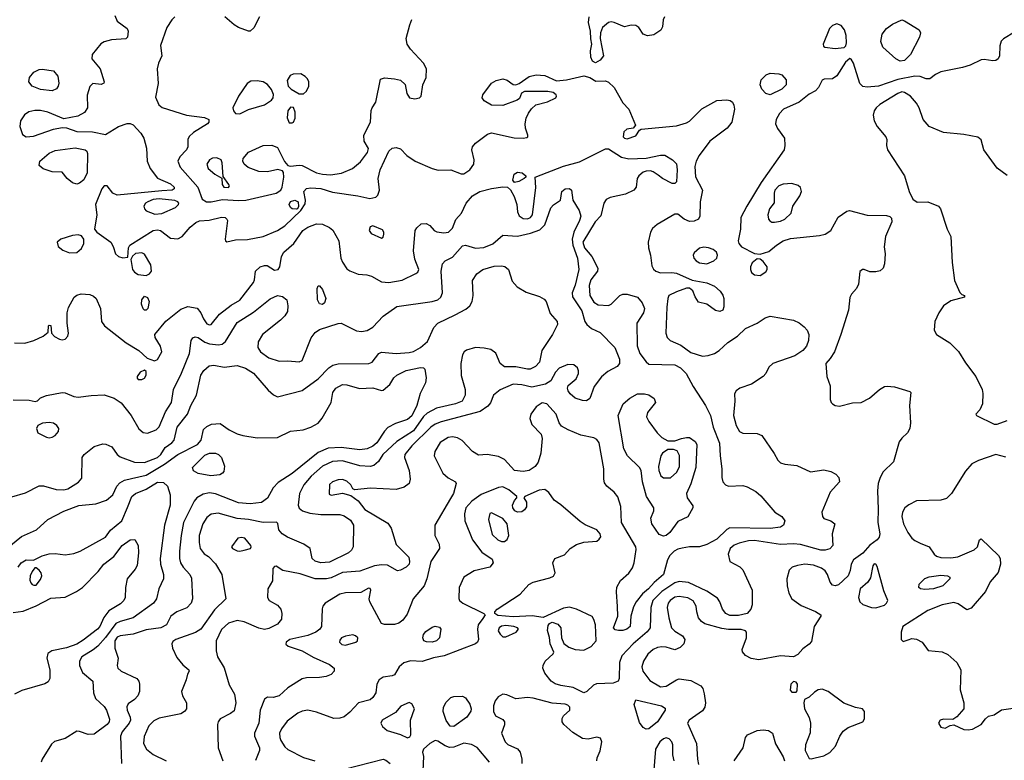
# Model space of a CAD drawing. Extents: x 1173029 to 1307123, y 522559 to 678521.
# Tile 298 of 623: x 1276490 to 1283305, y 537148 to 542275. Entities that reach past the tile are written whole.
import ezdxf

# ---------------------------------------------------------------- set-up
doc = ezdxf.new("R2010")
doc.units = 0

msp = doc.modelspace()

# ---------------------------------------------------------------- linework, layer by layer
at = {"layer": '0CON10XD'}
for points in [[(1277148.6, 542305), (1277164.5, 542264.5), (1277233.6, 542213.6), (1277240, 542195), (1277237.5, 542155), (1277225, 542142.5), (1277125, 542135.8), (1277075, 542122.5), (1277052.4, 542107.6), (1276992, 542035), (1276988.8, 542005), (1277046.7, 541935), (1277076.1, 541843.9), (1277072.5, 541835), (1277055, 541826.7), (1276997.7, 541832.3), (1276976.8, 541813.2), (1276958.3, 541751.7), (1276960, 541665), (1276937.8, 541632.2), (1276892.6, 541607.4), (1276795, 541587.8), (1276684, 541634), (1276635, 541647.3), (1276595, 541647.3), (1276553.1, 541636.9), (1276522.9, 541617.1), (1276497.1, 541575), (1276491.2, 541535), (1276510.6, 541480.6), (1276535, 541464.4), (1276585, 541467.8), (1276725, 541517.1), (1276785, 541529.4), (1276815, 541525.6), (1276885, 541501.3), (1276995, 541499.6), (1277085, 541480.6), (1277175, 541535.6), (1277235, 541556), (1277255, 541556.2), (1277275, 541546.2), (1277329.7, 541489.7), (1277350.5, 541455), (1277368.7, 541385), (1277372.7, 541295), (1277394.1, 541244.1), (1277445, 541178.6), (1277535, 541138.5), (1277558.5, 541115), (1277558.9, 541105), (1277545, 541094.3), (1277475, 541091.2), (1277165, 541060.6), (1277134.3, 541074.3), (1277095, 541125.8), (1277075, 541124.3), (1277057.8, 541105), (1277014, 540995), (1277024.4, 540925), (1277009.2, 540825), (1277024, 540805), (1277120.8, 540735), (1277138, 540705), (1277154.3, 540654.3), (1277175, 540636.7), (1277205, 540627.5), (1277238.3, 540631.7), (1277242.5, 540695), (1277253.3, 540715), (1277414.3, 540815.7), (1277445, 540820.7), (1277465, 540816.1), (1277535, 540762.9), (1277585, 540757.5), (1277615, 540773.8), (1277670.2, 540839.8), (1277708.3, 540871.7), (1277735, 540881.8), (1277802.8, 540887.2), (1277886.9, 540906.9), (1277912.5, 540905), (1277923.8, 540895), (1277927.5, 540885), (1277912.5, 540755), (1277914.4, 540744.4), (1277925, 540736.7), (1277985, 540752), (1278066.8, 540753.2), (1278175, 540774.4), (1278273.5, 540816.5), (1278325, 540848.8), (1278436.7, 540955), (1278465, 541000), (1278468.8, 541025), (1278455.8, 541085), (1278475, 541106.5), (1278505, 541110.4), (1278575.3, 541105.3), (1278655, 541080), (1278830, 541055), (1278913.8, 541036.2), (1278954.7, 541045.3), (1278969.5, 541060.5), (1278980.7, 541095), (1278970.8, 541175), (1278985.4, 541235), (1279045.6, 541365), (1279068, 541385), (1279095, 541389.6), (1279125, 541380.6), (1279169.2, 541335), (1279227.1, 541295), (1279345, 541244.1), (1279386.6, 541233.4), (1279475, 541234.6), (1279545, 541208.2), (1279565, 541207.5), (1279604.7, 541235.3), (1279633.5, 541275), (1279636.7, 541305), (1279619.1, 541375), (1279624.7, 541395.3), (1279645, 541420.6), (1279727.9, 541482.1), (1279755, 541492.5), (1279913.6, 541456.4), (1279975, 541454.4), (1279999.7, 541460.3), (1280006.2, 541465), (1280006, 541475), (1279990, 541525), (1279989.3, 541555), (1279996.6, 541593.4), (1280011.7, 541628.3), (1280032.1, 541657.9), (1280062, 541685), (1280142.6, 541707.4), (1280200, 541735), (1280206, 541745), (1280203.8, 541755), (1280181.7, 541771.7), (1280145, 541778.5), (1279985, 541778.8), (1279963.8, 541766.2), (1279950.5, 541729.5), (1279933, 541717), (1279835, 541680.8), (1279755, 541684), (1279705, 541714), (1279692, 541735), (1279696, 541755), (1279755, 541836.2), (1279787, 541853), (1279835, 541865.6), (1279865, 541855.8), (1279905, 541826.2), (1279925, 541823.3), (1279947.3, 541832.7), (1280017.4, 541882.6), (1280065, 541892.7), (1280125, 541889.6), (1280205, 541852.7), (1280275, 541859.1), (1280395.6, 541885.6), (1280435.5, 541875.5), (1280478.8, 541848.8), (1280545, 541851.2), (1280565, 541843.1), (1280605.1, 541805.1), (1280665, 541700.6), (1280705.7, 541655), (1280753.3, 541545), (1280736, 541524), (1280692.7, 541517.3), (1280671.3, 541498.7), (1280667.5, 541465), (1280676.2, 541455), (1280695, 541450.6), (1280755, 541472), (1280780, 541510), (1280792, 541518), (1281035, 541541.2), (1281105, 541560), (1281125, 541572.1), (1281211.3, 541658.7), (1281315, 541716.1), (1281385, 541720.5), (1281406.4, 541716.4), (1281422.5, 541705), (1281433.9, 541683.9), (1281437.9, 541655), (1281418.7, 541565), (1281386.9, 541523.1), (1281266.7, 541433.3), (1281192.7, 541335), (1281171.2, 541295), (1281162.2, 541257.8), (1281167.2, 541187.2), (1281215.5, 541095), (1281200.5, 541015), (1281196.9, 540915), (1281187.5, 540895), (1281159.4, 540880.6), (1281125, 540878.2), (1281090, 540895), (1281045, 540929.4), (1281025, 540928.6), (1280903, 540857), (1280870.3, 540829.7), (1280856.5, 540805), (1280840.5, 540735), (1280842.2, 540695), (1280855.9, 540644.1), (1280865, 540570), (1280877.7, 540547.7), (1280893.3, 540535), (1280925, 540522), (1281004.3, 540525.7), (1281035, 540520), (1281145, 540470.6), (1281245, 540454.4), (1281299.7, 540429.7), (1281338.8, 540395), (1281357.7, 540367.7), (1281363.8, 540345), (1281363.6, 540286.4), (1281356.7, 540265), (1281335.6, 540254.4), (1281305, 540260.8), (1281246.7, 540305), (1281188.6, 540318.6), (1281165.5, 540355.5), (1281148.7, 540398.7), (1281125, 540416), (1281105, 540415.8), (1281035, 540391.4), (1280984, 540365), (1280975.6, 540344.4), (1280969.6, 540285), (1280961.5, 540105), (1280970.6, 540075), (1280992, 540055), (1281065, 540020.9), (1281135, 539970), (1281215, 539945.9), (1281255, 539950.3), (1281300, 539965), (1281331.8, 539985), (1281390.7, 540039.3), (1281458.6, 540085), (1281513.9, 540136.1), (1281595, 540173.8), (1281648.9, 540211.1), (1281685, 540222.4), (1281845, 540194.6), (1281885, 540176.5), (1281919.7, 540149.7), (1281940, 540125), (1281951.2, 540095), (1281950.4, 540055), (1281936.5, 540015), (1281910.6, 539985), (1281855, 539948.8), (1281703.8, 539895), (1281675, 539868.8), (1281654.2, 539825), (1281636, 539805), (1281555, 539750.6), (1281475, 539722.9), (1281448.8, 539705), (1281438, 539685), (1281440, 539635), (1281431.5, 539535), (1281449.5, 539465), (1281471.4, 539425), (1281495, 539412.2), (1281595, 539410), (1281626.2, 539396.2), (1281712, 539272), (1281736.4, 539226.4), (1281755, 539207.5), (1281785, 539197.3), (1281869.2, 539189.2), (1281964.5, 539144.5), (1282055, 539157.8), (1282105, 539147.5), (1282139.1, 539129.1), (1282158.8, 539105), (1282163.3, 539075), (1282100.5, 539005), (1282041.2, 538865), (1282046.1, 538836.1), (1282055, 538822.5), (1282105, 538806), (1282131.2, 538785), (1282114.3, 538715), (1282117.1, 538635), (1282097.6, 538612.4), (1282065, 538602.9), (1282035, 538602.5), (1281895, 538640.9), (1281845, 538645.3), (1281755, 538640.8), (1281575, 538669), (1281533.5, 538666.5), (1281469.4, 538650.6), (1281435, 538636.8), (1281406.9, 538615), (1281394.5, 538574.5), (1281404.4, 538525), (1281475, 538486.9), (1281495, 538465.7), (1281559.5, 538325), (1281558.9, 538225), (1281551.4, 538195), (1281525, 538164.5), (1281465, 538149.1), (1281405, 538150), (1281376.4, 538165), (1281353.4, 538193.4), (1281335.3, 538245), (1281319.9, 538269.9), (1281245, 538319.7), (1281118.5, 538378.5), (1281055, 538384.7), (1281025, 538377.4), (1280935, 538317.1), (1280871.7, 538255), (1280859.2, 538205), (1280854.1, 538065), (1280833.5, 538036.5), (1280735.4, 537955), (1280658.1, 537871.9), (1280641.5, 537825), (1280638.8, 537715), (1280632.5, 537695), (1280597.7, 537682.3), (1280482.8, 537677.2), (1280461.9, 537668.1), (1280415, 537624.3), (1280395, 537615.7), (1280321.6, 537651.6), (1280235, 537666.5), (1280196.7, 537676.7), (1280168.9, 537695), (1280125, 537752), (1280110, 537785), (1280112.5, 537805), (1280128, 537835), (1280182.5, 537885), (1280187, 537897), (1280161.2, 537955), (1280157.7, 537997.7), (1280143.9, 538046.1), (1280148.3, 538081.7), (1280157.5, 538095), (1280175, 538103.3), (1280215, 538091.2), (1280236, 538065), (1280240, 537995), (1280255.8, 537955.8), (1280291.5, 537931.5), (1280335, 537915.6), (1280395, 537911.1), (1280445, 537935.6), (1280480, 537975), (1280476.2, 538085), (1280465, 538123.3), (1280452.1, 538142.1), (1280345, 538194.4), (1280295, 538207.8), (1280255, 538200.6), (1280113.6, 538136.4), (1280037.5, 538147.5), (1279905, 538141.3), (1279799.6, 538149.6), (1279778, 538165), (1279779.2, 538175), (1279795.6, 538195), (1279955, 538297.3), (1280015, 538365.6), (1280045, 538380.5), (1280160, 538410), (1280185, 538423.3), (1280196.2, 538445), (1280180, 538515), (1280195, 538543.8), (1280260.5, 538569.5), (1280300, 538615), (1280345, 538642.5), (1280395, 538658.5), (1280484.5, 538665.5), (1280501.7, 538678.3), (1280511.4, 538695), (1280508.6, 538715), (1280485, 538744.3), (1280405, 538778.6), (1280370.2, 538800.2), (1280236, 538916), (1280189.2, 538949.2), (1280152.4, 539002.4), (1280125, 539022.1), (1280085, 539018.5), (1279986.7, 538975), (1279980, 538965), (1279998, 538935), (1279997.8, 538902.2), (1279985, 538880.8), (1279965, 538866.9), (1279935, 538864.5), (1279917.1, 538875), (1279903.8, 538895), (1279901.8, 538915), (1279915, 538946.2), (1279931.2, 538965), (1279931.2, 538975), (1279875, 539021.2), (1279835, 539040.4), (1279804.1, 539035.9), (1279685, 538988.7), (1279618.5, 538941.5), (1279577.7, 538895), (1279569.2, 538855), (1279571.5, 538805), (1279623.6, 538673.6), (1279689.1, 538589.1), (1279759.4, 538539.4), (1279766.9, 538515), (1279744.5, 538485.5), (1279635, 538459.2), (1279565, 538416), (1279532.1, 538345), (1279528.6, 538268.6), (1279535, 538254), (1279558, 538235), (1279703.3, 538165), (1279711.2, 538155), (1279695, 538129.2)], [(1277563.1, 542295), (1277543.1, 542275), (1277509.3, 542220.7), (1277464.2, 542095.8), (1277474.2, 542025), (1277451.9, 541975), (1277441.8, 541935), (1277447.6, 541832.4), (1277431.4, 541738.6), (1277453.5, 541685), (1277476.3, 541666.3), (1277645, 541613.2), (1277768.3, 541598.3), (1277798.8, 541585), (1277800, 541565), (1277791.2, 541555), (1277694.2, 541495), (1277663.1, 541466.9), (1277654.3, 541445), (1277652.9, 541395), (1277645.6, 541375), (1277598.9, 541325), (1277585.5, 541295), (1277600.9, 541255), (1277722.3, 541115), (1277753, 541033), (1277783.5, 541013.5), (1277815, 541013.4)], [(1278150, 542295), (1278110.5, 542219.5), (1278085, 542196.7), (1278073.6, 542196.4), (1278005, 542220.5), (1277975, 542238.5), (1277910, 542295)], [(1280952.9, 542295), (1280944.2, 542275), (1280938, 542225), (1280926.7, 542203.3), (1280878.6, 542171.4), (1280835, 542163.1), (1280805.6, 542175.6), (1280775, 542221.2), (1280755, 542236), (1280722.3, 542237.7), (1280675, 542226.7), (1280605, 542256), (1280585, 542260), (1280564.3, 542255.7), (1280525, 542221.2), (1280510, 542185), (1280507.5, 542145), (1280530.8, 542025), (1280507.5, 541995), (1280475, 541975.8), (1280455, 541988.8), (1280442.9, 542015), (1280440.9, 542059.1), (1280449.2, 542105), (1280442.9, 542142.9), (1280440, 542195), (1280427.1, 542255), (1280432.2, 542295)], [(1277815, 541013.4), (1277895, 541031), (1278005, 541022.8), (1278055, 541025.9), (1278265, 541074.2), (1278296.8, 541095), (1278307.5, 541115), (1278317.5, 541185), (1278317.1, 541217.1), (1278309.4, 541229.4), (1278277, 541237), (1278205, 541221.5), (1278145, 541223.5), (1278071.3, 541251.3), (1278044.4, 541275), (1278034.3, 541295), (1278036, 541315), (1278073.2, 541356.8), (1278175, 541404.2), (1278235, 541405.7), (1278275, 541390.8), (1278322.5, 541292.5), (1278345.7, 541265.7), (1278365, 541260), (1278425, 541267.5), (1278445, 541264.5), (1278545, 541214.7), (1278585, 541205.3), (1278641.9, 541201.9), (1278717.6, 541212.4), (1278794.4, 541245), (1278849.9, 541290.1), (1278898.5, 541355), (1278905, 541382.5), (1278874.7, 541434.7), (1278872.8, 541475), (1278918.9, 541565), (1278923.1, 541646.9), (1278928.8, 541665), (1278955.8, 541704.2), (1278987.3, 541862.7), (1279015, 541871.4), (1279085, 541866.2), (1279125, 541855.5), (1279157.4, 541827.4), (1279168.6, 541765), (1279188, 541735), (1279225, 541727.1), (1279257.5, 541735), (1279268.8, 541745), (1279281.2, 541825), (1279302.5, 541875), (1279305.7, 541935), (1279284.5, 541974.5), (1279195, 542070), (1279172.9, 542105), (1279166, 542145), (1279190.8, 542239.2), (1279203.9, 542276.1)], [(1282135, 542074.6), (1282197, 542083), (1282208, 542095), (1282212.9, 542115), (1282210.6, 542165), (1282197.8, 542205), (1282175, 542235.6), (1282146.3, 542246.3), (1282115, 542235.5), (1282095.5, 542215), (1282052, 542105), (1282052.9, 542092.9), (1282062.5, 542085), (1282135, 542074.6)], [(1282585, 541987.1), (1282555, 542004.5), (1282464.1, 542084.1), (1282449.5, 542125), (1282460.5, 542175), (1282488.5, 542215), (1282530.6, 542245), (1282595, 542274), (1282615, 542267.3), (1282715.3, 542205.3), (1282725.7, 542185), (1282717.8, 542155), (1282654.4, 542035), (1282615, 541993.1), (1282585, 541987.1)], [(1283375, 542188.9), (1283298.5, 542141.5), (1283284, 542126), (1283273.8, 542095), (1283271.8, 542025), (1283262.3, 542005), (1283245, 541992.2), (1283225, 541989.1), (1283165, 542000), (1283145, 541997.7), (1283068.8, 541961.2), (1283015, 541943.3), (1282865, 541913.3), (1282828.8, 541895), (1282790, 541865), (1282765, 541865.8), (1282722.4, 541882.4), (1282684.6, 541884.6), (1282568.9, 541861.1), (1282435, 541815.4), (1282355, 541807.9), (1282325, 541813.3), (1282305, 541834.3), (1282261.1, 541975), (1282245, 542001.2), (1282235, 542006.2), (1282205, 541980), (1282145, 541885.8), (1282115, 541865.8), (1282057, 541863), (1282045, 541857.5), (1282019.2, 541805), (1281998.2, 541781.8), (1281955, 541760), (1281886.1, 541703.9), (1281777.5, 541655), (1281748.5, 541625), (1281726.5, 541585), (1281721.8, 541555), (1281735, 541520.8), (1281784.4, 541455), (1281786.9, 541405), (1281781.4, 541375), (1281622.1, 541147.9), (1281522.5, 540985), (1281481.2, 540905), (1281479.2, 540825), (1281463.3, 540745), (1281468.1, 540725), (1281485, 540702.9), (1281575, 540656.7), (1281615, 540652.5), (1281675, 540670.6), (1281728.5, 540715), (1281775.2, 540744.8), (1281825, 540759.7), (1282025, 540780), (1282065, 540789.6), (1282104, 540816), (1282155, 540907.5), (1282215, 540949.4), (1282232.5, 540955), (1282355, 540921.5), (1282488.3, 540918.3), (1282511.7, 540911.7), (1282525, 540900), (1282526, 540875), (1282482.9, 540775), (1282473.2, 540703.2), (1282480, 540655), (1282476.2, 540585), (1282466.2, 540555), (1282445, 540536), (1282415, 540528.6), (1282375, 540530), (1282335, 540546), (1282322.5, 540545), (1282305, 540532.5), (1282296.2, 540445), (1282281.2, 540415), (1282246.7, 540375), (1282235, 540352.5), (1282226, 540265), (1282173.1, 540095), (1282129.4, 539975), (1282100.5, 539929.5), (1282068.8, 539895), (1282076.7, 539805), (1282099.5, 539739.5), (1282100, 539645), (1282106.2, 539625), (1282116.2, 539615), (1282135, 539602.9), (1282165, 539598.6), (1282255, 539622), (1282315, 539624.3), (1282371.2, 539655), (1282442, 539715), (1282475, 539734.4), (1282495, 539738.9), (1282543.7, 539733.7), (1282651.7, 539701.7), (1282657.5, 539695), (1282647.9, 539605), (1282654.6, 539485), (1282650, 539445), (1282634.6, 539415), (1282595, 539378.8), (1282576.8, 539353.2), (1282536.9, 539213.1), (1282466, 539145), (1282444.5, 539105.5), (1282432.2, 539065), (1282427, 539013), (1282432.7, 538887.3), (1282430, 538795), (1282442.4, 538715), (1282438.5, 538691.5), (1282425.5, 538675), (1282375, 538638), (1282325, 538581.8), (1282261.1, 538535), (1282244.5, 538505), (1282238.3, 538461.7), (1282223.6, 538425), (1282156.9, 538363.1), (1282135, 538354.4), (1282115, 538361.1), (1282100.4, 538380.4), (1282081.4, 538435), (1282065, 538460), (1282038.8, 538478.8), (1281985, 538498.6), (1281925, 538505.3), (1281873.1, 538496.9), (1281835.5, 538484.5), (1281815.8, 538465), (1281800, 538405), (1281801.1, 538355), (1281812.9, 538305), (1281835, 538266.2), (1281899.8, 538219.8), (1281998.8, 538178.8), (1282034, 538155), (1282034, 538145), (1281988.7, 538075), (1281970.5, 537970.5), (1281955, 537950.8), (1281910.4, 537919.6), (1281875, 537880), (1281845.7, 537864.3), (1281755, 537871.4), (1281605, 537842.5), (1281552.7, 537852.7), (1281512.7, 537872.7), (1281492.3, 537897.7), (1281490.8, 537915), (1281520, 537995), (1281520, 538035), (1281512.5, 538045), (1281484.3, 538054.3), (1281395, 538052.8), (1281349.5, 538059.5), (1281232.6, 538092.6), (1281208.8, 538108.8), (1281189.4, 538135), (1281175.6, 538175), (1281171.1, 538215), (1281151.3, 538251.3), (1281115, 538273.4), (1281055, 538282.6), (1281025, 538276.3), (1280992.9, 538255), (1280977.9, 538235), (1280972.5, 538205), (1280982, 538135), (1281002.2, 538065), (1281025, 538040.6), (1281078.2, 538008.2), (1281093.3, 537985), (1281086.7, 537955), (1281062.2, 537927.8), (1281025, 537912.5), (1280965, 537930.8), (1280935, 537933.2), (1280905, 537929.2), (1280874.2, 537915), (1280838.5, 537881.5), (1280808.7, 537835), (1280796, 537795), (1280802.8, 537765), (1280850.7, 537700.7), (1280925, 537656.6), (1280965, 537659.7), (1281035, 537704.5), (1281055, 537710.5), (1281135, 537700.8), (1281205, 537663.1), (1281217.9, 537645), (1281228, 537608), (1281236.9, 537545), (1281232.2, 537515), (1281215, 537490.6), (1281124.2, 537425), (1281112.9, 537405), (1281174.5, 537265), (1281180.4, 537155), (1281188.8, 537118.8)], [(1276715, 541783.5), (1276635, 541791.5), (1276576.2, 541815), (1276552.9, 541845), (1276557.5, 541875), (1276588.3, 541911.7), (1276625, 541929.2), (1276645, 541932.9), (1276725, 541920), (1276754.4, 541885), (1276761.1, 541835), (1276756.9, 541815), (1276745, 541797.5), (1276715, 541783.5)], [(1278455, 541762.5), (1278475, 541780), (1278491.5, 541815), (1278491.1, 541845), (1278481.9, 541865), (1278465, 541882.9), (1278435, 541899.2), (1278382.3, 541897.7), (1278361.2, 541888.8), (1278342, 541855), (1278348.8, 541815), (1278370, 541795), (1278425, 541762.5), (1278455, 541762.5)], [(1281685, 541754.5), (1281655, 541763.3), (1281627.1, 541795), (1281615.4, 541825), (1281621.5, 541858.5), (1281656.4, 541893.6), (1281685, 541905.5), (1281745, 541901.1), (1281765, 541893.1), (1281795, 541858.8), (1281795.5, 541825), (1281765, 541793.8), (1281685, 541754.5)], [(1278015, 541623.5), (1278075, 541652.3), (1278185.3, 541684.7), (1278232.5, 541717.5), (1278244.4, 541735), (1278246.6, 541756.6), (1278232, 541792), (1278205, 541827.5), (1278175, 541844.4), (1278135, 541851.2), (1278090.7, 541849.3), (1278065, 541832.7), (1278005.4, 541745), (1277966.5, 541665), (1277970, 541645), (1277985, 541625.7), (1278015, 541623.5)], [(1283325, 541197.5), (1283256, 541246), (1283163.5, 541373.5), (1283143.6, 541443.6), (1283121.7, 541461.7), (1283025, 541481.1), (1282885, 541494.7), (1282785.7, 541535.7), (1282744, 541584), (1282716.6, 541665), (1282698.1, 541698.1), (1282654.6, 541745), (1282615, 541771.7), (1282595, 541774.8), (1282567.3, 541765), (1282443.2, 541686.8), (1282416.9, 541665), (1282404.3, 541645), (1282398.1, 541615), (1282403.3, 541575), (1282425.5, 541535), (1282485.6, 541465), (1282492.2, 541445), (1282490.5, 541405), (1282496.5, 541375), (1282614.4, 541195), (1282645.4, 541085), (1282672.3, 541032.3), (1282702.1, 541012.1), (1282775, 541014.4), (1282850, 540985), (1282864, 540965), (1282908.6, 540825), (1282934.4, 540775), (1282944.6, 540595), (1282959.5, 540469.5), (1282996.4, 540386.4), (1283011.7, 540371.7), (1283030, 540365), (1283030, 540355), (1282935, 540328), (1282885, 540293.8), (1282852, 540245), (1282824, 540185), (1282820, 540125), (1282834.5, 540094.5), (1282926.8, 540036.8), (1282987.4, 539977.4), (1283035, 539900), (1283108, 539805), (1283150.8, 539715), (1283156.8, 539686.8), (1283152.9, 539615), (1283135.6, 539574.4), (1283106.7, 539545), (1283112.5, 539535), (1283235, 539475.6), (1283255, 539475.6), (1283325, 539500)], [(1278375, 541560), (1278385, 541566.7), (1278396.8, 541593.2), (1278395.8, 541635.8), (1278385, 541666.7), (1278365, 541670), (1278346, 541645), (1278341.9, 541595), (1278355, 541562), (1278375, 541560)], [(1276455, 540038.1), (1276525, 540035.7), (1276587.5, 540055), (1276652.5, 540085), (1276688.3, 540111.7), (1276690, 540155), (1276695, 540160), (1276707, 540157), (1276710, 540105), (1276731.2, 540081.2), (1276765, 540062.9), (1276785, 540057.8), (1276805, 540062.2), (1276823.6, 540085), (1276828.5, 540105), (1276820, 540175), (1276819.6, 540245), (1276827.4, 540282.6), (1276868.5, 540355), (1276885, 540367.9), (1276915, 540376.2), (1276975, 540373.3), (1277002, 540362), (1277020, 540345), (1277048.6, 540275), (1277055.7, 540185), (1277077.1, 540155), (1277227, 540037), (1277315.5, 539985.5), (1277372.7, 539932.7), (1277423.9, 539913.9), (1277445, 539923.3), (1277474, 539975), (1277465.8, 540015), (1277428, 540075), (1277426, 540095), (1277501.8, 540188.2), (1277605, 540271.5), (1277655, 540288.9), (1277717.9, 540277.9), (1277744.3, 540245), (1277763.5, 540205), (1277785, 540168.8), (1277805, 540161.5), (1277815.3, 540164.7), (1277873.6, 540236.4), (1277955, 540299.4), (1278015, 540332.7), (1278107.5, 540455), (1278115.8, 540475), (1278122.5, 540535), (1278155, 540564.4), (1278184.3, 540574.3), (1278203.4, 540573.4), (1278255, 540541.4), (1278280, 540545), (1278290.5, 540565), (1278302.1, 540635), (1278319.1, 540665), (1278387.1, 540725), (1278450.9, 540815), (1278485, 540838.8), (1278545, 540862.7), (1278585, 540859.6), (1278635, 540836.4), (1278657.2, 540817.2), (1278699.6, 540745), (1278713.5, 540625), (1278725, 540596.2), (1278755, 540550.8), (1278775.4, 540535.4), (1278832.3, 540512.3), (1278892.5, 540507.5), (1278925, 540499.7), (1278995, 540460.9), (1279044.7, 540454.7), (1279138.3, 540471.7), (1279232.9, 540517.1), (1279245, 540527.5), (1279252.2, 540545), (1279226, 540616), (1279216.4, 540675), (1279228.1, 540815), (1279239.4, 540835), (1279269.1, 540860.9), (1279304.4, 540864.4), (1279329.1, 540849.1), (1279358, 540815), (1279376.2, 540806.2), (1279425, 540798.5), (1279459.2, 540805), (1279485, 540832.5), (1279508.6, 540891.4), (1279547.1, 540935), (1279580, 541005), (1279625, 541055.5), (1279675, 541086.5), (1279755, 541106.2), (1279835, 541117.8), (1279865.7, 541115.7), (1279886.8, 541096.8), (1279911.7, 541051.7), (1279931.4, 540995), (1279935.6, 540945), (1279947.9, 540917.9), (1279975, 540899.1), (1280005, 540896.2), (1280025, 540905.5), (1280039.1, 540925), (1280062.2, 541112.2), (1280057.5, 541185), (1280255, 541260), (1280365, 541290.4), (1280545, 541382.1), (1280565, 541381.8), (1280655, 541323.5), (1280705, 541312.2), (1280825, 541317.5), (1280925, 541338), (1280955, 541336), (1281008.8, 541305), (1281035, 541276.2), (1281041.5, 541235), (1281035, 541152.5), (1281025, 541140), (1281005, 541142), (1280940, 541175), (1280908.3, 541198.3), (1280875, 541222), (1280855, 541228.6), (1280825, 541227.1), (1280805, 541218.6), (1280776, 541195), (1280764.3, 541175.7), (1280758, 541115), (1280740, 541095), (1280682.8, 541067.2), (1280577.5, 541045), (1280549.8, 541030.2), (1280533.1, 541005), (1280513.1, 540916.9), (1280473.4, 540876.6), (1280388.9, 540735), (1280399.7, 540695), (1280450.8, 540635), (1280491.8, 540555), (1280489.1, 540535), (1280443.5, 540475), (1280432.1, 540435), (1280436.1, 540366.1), (1280465, 540318.9), (1280495, 540301.1), (1280565, 540295.6), (1280585, 540305.8), (1280643.8, 540366.2), (1280665.5, 540374.5), (1280695, 540375.5), (1280765, 540353.3), (1280798.5, 540315), (1280815.4, 540275.4), (1280807.5, 540245), (1280762.5, 540175), (1280763.7, 540016.3), (1280781.5, 539965), (1280825, 539907.1), (1280845, 539890), (1281025, 539885.4), (1281064.3, 539864.3), (1281103.5, 539825), (1281150.8, 539735), (1281236.9, 539605), (1281270.5, 539535), (1281290.4, 539455), (1281333.4, 539343.4), (1281337.7, 539255), (1281350.5, 539165), (1281349.4, 539105), (1281357.5, 539075), (1281375, 539055.7), (1281395, 539045.6), (1281495, 539050), (1281525, 539041.2), (1281585, 539009.1), (1281619.2, 538979.2), (1281716.1, 538866.1), (1281764.3, 538835), (1281785.5, 538805.5), (1281777.1, 538775), (1281755, 538761.1), (1281685, 538752.4), (1281405, 538756.7), (1281383.5, 538746.5), (1281315, 538679.3), (1281245, 538641.8), (1281195, 538626.2), (1281125, 538624.6), (1281075, 538616.1), (1281045, 538608.8), (1281020.6, 538595), (1280990.5, 538565), (1280973.6, 538535), (1280945, 538433.3), (1280880.5, 538379.5), (1280842.5, 538335), (1280800.5, 538299.5), (1280756.4, 538245), (1280739.1, 538210.9), (1280720.8, 538145), (1280715.7, 538075), (1280692, 538055), (1280665, 538046.5), (1280635, 538045.6), (1280611.7, 538051.7), (1280599.2, 538065), (1280631.1, 538145), (1280626.7, 538213.3), (1280619.7, 538315), (1280623.5, 538346.5), (1280648.2, 538391.8), (1280705, 538442.2), (1280730.9, 538479.1), (1280743.1, 538515), (1280757.9, 538607.9), (1280754.4, 538625), (1280656.5, 538795), (1280650.6, 538905), (1280630.9, 538970.9), (1280605, 539003.3), (1280552.9, 539045), (1280538.6, 539068.6), (1280532.5, 539095), (1280532.7, 539165), (1280501.8, 539345), (1280485, 539369.5), (1280465, 539380.9), (1280375, 539397.9), (1280286.7, 539435), (1280241.2, 539461.2), (1280224.1, 539484.1), (1280202.9, 539545), (1280138.1, 539615), (1280106.4, 539623.6), (1280065.7, 539595), (1280028, 539545), (1280020, 539515), (1280035, 539473.3), (1280098.8, 539405), (1280105.7, 539375), (1280097.3, 539275), (1280078.3, 539211.7), (1280058.6, 539181.4), (1280015.4, 539154.6), (1279975, 539147.9), (1279915, 539154.6), (1279845, 539229.5), (1279805, 539250.6), (1279725, 539264.3), (1279665, 539260), (1279625, 539285.8), (1279552.4, 539362.4), (1279519.3, 539379.3), (1279485, 539386.5), (1279455, 539382.5), (1279401.3, 539348.7), (1279363.5, 539285), (1279358.9, 539255), (1279418.1, 539135), (1279455, 539102.9), (1279505.8, 539075.8), (1279512, 539065), (1279491.8, 538995), (1279471, 538959), (1279363.3, 538775), (1279363.3, 538705), (1279393.3, 538645), (1279395.4, 538614.6), (1279335.5, 538525), (1279309.1, 538405), (1279290, 538355), (1279213.8, 538265), (1279171.4, 538158.6), (1279142.8, 538117.2), (1279115, 538098.1), (1279085, 538088.1), (1279015, 538087.1), (1278994, 538095), (1278912.5, 538245), (1278909.4, 538265), (1278920.6, 538325), (1278915, 538337.1), (1278905, 538339.4), (1278850.5, 538309.5), (1278745, 538307.5), (1278705, 538297.5), (1278605, 538235.7), (1278588.6, 538215), (1278583.6, 538196.4), (1278579.5, 538075), (1278567.5, 538055), (1278539.4, 538035), (1278485, 538012.6), (1278360, 537985), (1278334, 537965), (1278331.7, 537951.7), (1278347.5, 537937.5), (1278446, 537906), (1278520.5, 537860.5), (1278635, 537810.5), (1278665.7, 537785), (1278667.1, 537765), (1278645, 537742.5), (1278611.7, 537728.3), (1278565, 537720.5), (1278475, 537718.2), (1278445, 537710.9), (1278345, 537650.3), (1278285, 537593.2), (1278245, 537582.7), (1278205, 537585.7), (1278185, 537572), (1278153.8, 537495), (1278146.2, 537405), (1278114.5, 537335), (1278116.5, 537315), (1278150.4, 537235), (1278148.9, 537215), (1278123.5, 537146.5)], [(1276885, 541137.1), (1276855, 541146.2), (1276817.8, 541175), (1276785, 541220), (1276715, 541220.9), (1276653.2, 541243.2), (1276626, 541265), (1276630, 541295), (1276695, 541351.5), (1276735, 541370.5), (1276875, 541387.2), (1276943.8, 541375), (1276955.7, 541365), (1276959.1, 541349.1), (1276956.8, 541215), (1276935, 541165.6), (1276905, 541142.3), (1276885, 541137.1)], [(1277935, 541112.9), (1277943.3, 541125), (1277938.8, 541135), (1277898.3, 541188.3), (1277892.5, 541285), (1277885.5, 541305.5), (1277855, 541318.6), (1277825, 541315.6), (1277805, 541305.6), (1277785.6, 541275), (1277794.4, 541245), (1277840, 541205), (1277888.3, 541178.3), (1277891.2, 541135), (1277903.8, 541115), (1277935, 541112.9)], [(1279915, 541148.8), (1279902.5, 541165), (1279912.9, 541205), (1279935, 541220), (1279967.5, 541215), (1279993.3, 541195), (1279993.3, 541185), (1279982, 541175), (1279945, 541154.4), (1279915, 541148.8)], [(1281715, 540874.4), (1281755, 540881.1), (1281785.4, 540894.6), (1281830, 540935), (1281841.2, 540985), (1281888.6, 541055), (1281900, 541085), (1281895, 541113.3), (1281877.9, 541127.9), (1281835, 541140), (1281775, 541136.4), (1281745, 541124.1), (1281716.2, 541095), (1281711.2, 541075), (1281712.5, 541007.5), (1281680.6, 540965), (1281669.1, 540925), (1281673.6, 540895), (1281682.6, 540882.6), (1281695, 540874.4), (1281715, 540874.4)], [(1276445, 539644.3), (1276555, 539640), (1276598.3, 539631.7), (1276613.6, 539636.4), (1276635, 539656.2), (1276675, 539672.9), (1276785, 539694.4), (1276805, 539692.2), (1276865, 539665.4), (1276895, 539660.8), (1276985, 539673.7), (1277075, 539677.9), (1277144.4, 539654.4), (1277192.4, 539622.4), (1277262.2, 539535), (1277315, 539442.2), (1277345, 539416.2), (1277375, 539413.2), (1277434.3, 539435), (1277455, 539455.6), (1277498.9, 539561.1), (1277541.6, 539625), (1277555.4, 539714.6), (1277611.1, 539828.9), (1277665.2, 539964.8), (1277676.7, 540053.3), (1277688.5, 540071.5), (1277705, 540078.5), (1277725, 540075.4), (1277772.7, 540042.7), (1277805, 540030.6), (1277865.5, 540024.5), (1277892.2, 540027.8), (1277913.6, 540046.4), (1277995, 540177.5), (1278109.1, 540250.9), (1278225, 540343.1), (1278275, 540366.5), (1278308.9, 540358.9), (1278339.2, 540335), (1278346.9, 540295), (1278342.9, 540255), (1278325.5, 540224.5), (1278296, 540195), (1278171.4, 540095), (1278141.9, 540045), (1278139.4, 540005), (1278157.1, 539975), (1278215, 539934.6), (1278285, 539911.5), (1278345, 539913.1), (1278424.2, 539905.8), (1278445, 539916), (1278507.2, 540072.8), (1278535, 540109.4), (1278565, 540130), (1278695, 540172.5), (1278715, 540174.2), (1278820.6, 540120.6), (1278855, 540117.3), (1278896.1, 540123.9), (1278934.7, 540145.3), (1279005, 540222.9), (1279101.3, 540288.7), (1279345, 540323.6), (1279385, 540335.5), (1279405.5, 540355), (1279415.9, 540384.1), (1279407.3, 540535), (1279416.2, 540583.8), (1279435.4, 540604.6), (1279485, 540630), (1279555, 540708.5), (1279575, 540714.5), (1279645, 540693.8), (1279702.4, 540697.6), (1279765, 540724.4), (1279835, 540783.1), (1279935, 540775.9), (1280025, 540796.2), (1280089.6, 540820.4), (1280124.7, 540855.3), (1280166.8, 540973.2), (1280185, 540994.3), (1280233.6, 541026.4), (1280243.3, 541085), (1280265, 541103.8), (1280295, 541106.2), (1280310, 541095), (1280318.8, 541025), (1280363, 540953), (1280373.6, 540915), (1280365.4, 540885), (1280325.7, 540804.3), (1280313.3, 540755), (1280317.5, 540715), (1280350.4, 540625), (1280359.1, 540545), (1280335, 540437.5), (1280314.7, 540385), (1280315.3, 540355.3), (1280380.4, 540260.4), (1280401.5, 540185), (1280414.3, 540164.3), (1280447.4, 540137.4), (1280508.3, 540108.3), (1280609.5, 540005), (1280642.2, 539925), (1280641.9, 539895), (1280625.3, 539874.7), (1280561.1, 539838.9), (1280517.9, 539802.1), (1280465.7, 539735), (1280436.9, 539653.1), (1280412.7, 539637.3), (1280385, 539638.6), (1280335, 539655.7), (1280299.2, 539685), (1280285.8, 539705), (1280280.8, 539725), (1280287.3, 539742.7), (1280341.7, 539788.3), (1280358.8, 539825), (1280358.8, 539845), (1280350, 539865), (1280325, 539886), (1280285, 539887.5), (1280225, 539861.4), (1280198.9, 539835), (1280165.3, 539774.7), (1280129.2, 539750.8), (1280035, 539730.3), (1279966.4, 539746.4), (1279905, 539752.2), (1279816.7, 539713.3), (1279770.6, 539675), (1279748.3, 539621.7), (1279731.2, 539598.8), (1279677.4, 539562.6), (1279408.2, 539491.8), (1279365, 539474.2), (1279335.5, 539454.5), (1279205.4, 539325), (1279155.4, 539265), (1279152.5, 539245), (1279186.5, 539155), (1279193.5, 539095), (1279185.7, 539065), (1279151.6, 539038.4), (1279095, 539021.6), (1278915, 539031.8), (1278809.3, 539019.3), (1278796.1, 539026.1), (1278782, 539055), (1278755, 539079.4), (1278725, 539092.2), (1278695, 539090), (1278654.5, 539075.5), (1278635, 539056.2), (1278631.2, 538991.2), (1278646.8, 538983.2), (1278725, 538998), (1278781.7, 538981.7), (1278833, 538943), (1278880, 538885), (1279039, 538789), (1279060.9, 538755), (1279095, 538642), (1279183.3, 538555), (1279189.2, 538525), (1279185.8, 538505), (1279165, 538484), (1279125, 538463.3), (1279105, 538460), (1279035, 538498), (1278995, 538500.8), (1278945, 538494.4), (1278844.1, 538455.9), (1278725, 538448.9), (1278645, 538410.7), (1278613.9, 538403.9), (1278535, 538404), (1278430.6, 538439.4), (1278312.2, 538462.2), (1278265, 538492.5), (1278255, 538490), (1278242.5, 538475), (1278239.3, 538390.7), (1278206.7, 538335), (1278206.2, 538275), (1278216.7, 538255), (1278275, 538222.5), (1278297.5, 538195), (1278305.4, 538165), (1278302.1, 538125), (1278275, 538090.6), (1278215, 538059.1), (1278185, 538053.2), (1278145, 538062.9), (1278045, 538105.4), (1277995, 538116.5), (1277935, 538097.8), (1277887.6, 538052.4), (1277849.6, 537975), (1277849.5, 537905), (1277860, 537865), (1277905, 537788.8), (1277939.3, 537669.3), (1277978.1, 537605), (1277986.9, 537545), (1277975, 537490), (1277949.5, 537470.5), (1277878.6, 537435), (1277864.4, 537415), (1277860.5, 537395), (1277864.4, 537235), (1277896, 537145)], [(1277425, 540927.8), (1277475, 540933.5), (1277568.6, 540975), (1277590, 540995), (1277592.9, 541005), (1277585.8, 541015), (1277564.2, 541024.2), (1277455.6, 541035.6), (1277415, 541030.3), (1277376.5, 541015), (1277361.5, 541005), (1277348.9, 540985), (1277353.1, 540965), (1277365, 540951.9), (1277425, 540927.8)], [(1278405, 540963.3), (1278375, 540966.2), (1278364, 540975), (1278354.4, 540995), (1278365, 541017.1), (1278395, 541025.6), (1278416.7, 541015), (1278419.3, 540980.7), (1278413.3, 540966.7), (1278405, 540963.3)], [(1278995, 540762.5), (1279005, 540770), (1279010.5, 540789.5), (1279010.8, 540805), (1279000.9, 540820.9), (1278935, 540848.1), (1278915, 540840.8), (1278908.5, 540815), (1278922.9, 540795), (1278995, 540762.5)], [(1276835, 540660.8), (1276885, 540662.9), (1276919.2, 540690.8), (1276935.3, 540724.7), (1276935.4, 540755.4), (1276917.9, 540777.9), (1276895, 540785.5), (1276855, 540782.1), (1276776.2, 540755), (1276750, 540735), (1276756.2, 540705), (1276789.7, 540679.7), (1276835, 540660.8)], [(1277365, 540504), (1277389.4, 540515), (1277402.9, 540535), (1277398.5, 540578.5), (1277355, 540652), (1277335, 540661.2), (1277293, 540657), (1277271.7, 540638.3), (1277260, 540615), (1277270, 540545), (1277286, 540526), (1277310.9, 540510.9), (1277365, 540504)], [(1281245, 540584.1), (1281295, 540604.5), (1281315, 540624.2), (1281319.4, 540645), (1281312.9, 540665), (1281290, 540685), (1281256.7, 540696.7), (1281225, 540700.4), (1281195, 540693.9), (1281158.1, 540661.9), (1281152.1, 540645), (1281156.2, 540625), (1281172.1, 540605), (1281195, 540590.6), (1281245, 540584.1)], [(1281615, 540504.4), (1281655, 540530), (1281662.5, 540545), (1281662.5, 540565), (1281635, 540601.2), (1281615, 540616.7), (1281595, 540620), (1281559.1, 540590.9), (1281548.9, 540565), (1281548.5, 540545), (1281555.6, 540525), (1281575, 540508.1), (1281615, 540504.4)], [(1276435, 538971.9), (1276531.5, 538998.5), (1276625, 539046.9), (1276655, 539046.9), (1276741.7, 539021.7), (1276795, 539020), (1276822.4, 539027.6), (1276897.9, 539072.1), (1276919.5, 539100.5), (1276923.8, 539245), (1276936.7, 539265), (1277005, 539320), (1277065, 539337.5), (1277087, 539337), (1277127.3, 539317.3), (1277164.2, 539265), (1277185, 539249.1), (1277285, 539212.2), (1277355, 539208.4), (1277445.1, 539244.9), (1277467.4, 539265), (1277496.5, 539313.5), (1277543.1, 539345), (1277560.6, 539365), (1277580.9, 539455), (1277652.2, 539545), (1277675.8, 539605), (1277714.3, 539675), (1277743.8, 539815), (1277764.8, 539845.2), (1277802.3, 539877.7), (1277835, 539882.9), (1277905, 539870.5), (1277995, 539881.2), (1278052.3, 539862.3), (1278107.7, 539827.7), (1278209.3, 539709.3), (1278246.8, 539676.8), (1278275, 539664.2), (1278445, 539708.1), (1278555, 539787.5), (1278630.8, 539865), (1278657.2, 539882.8), (1278695, 539891.8), (1278907.5, 539895), (1278930, 539905), (1278975, 539963.8), (1278995, 539974), (1279095, 539963.9), (1279185, 539970.3), (1279215, 539978.6), (1279265.2, 540004.8), (1279311.9, 540048.1), (1279356.4, 540143.6), (1279383.1, 540175), (1279505, 540231.8), (1279578.5, 540271.5), (1279606.2, 540293.8), (1279621.5, 540325), (1279629.1, 540365), (1279625, 540470), (1279654.6, 540515.4), (1279695.4, 540544.6), (1279775, 540568.2), (1279825, 540572), (1279847.2, 540567.2), (1279873.8, 540545), (1279899.5, 540465), (1279934.4, 540425), (1279995, 540388.4), (1280087.6, 540357.6), (1280119.5, 540339.5), (1280133, 540323), (1280161.4, 540241.4), (1280209.2, 540185), (1280212, 540165), (1280177.5, 540095), (1280104.2, 539985), (1280087.8, 539905), (1280060, 539875), (1280023.7, 539856.3), (1280005, 539854.6), (1279925, 539872), (1279845, 539871.3), (1279816.7, 539895), (1279786.4, 539966.4), (1279750.7, 539990.7), (1279705, 540000.9), (1279645, 540004.7), (1279582.2, 539987.8), (1279565.7, 539975), (1279555.6, 539955), (1279543.5, 539895), (1279545, 539812.5), (1279572.7, 539715), (1279572.5, 539675), (1279552.9, 539635), (1279505.6, 539614.4)], [(1278585, 540302.5), (1278565, 540307.5), (1278551.2, 540335), (1278550, 540415), (1278555, 540432.5), (1278565, 540432.5), (1278585, 540407.5), (1278610, 540345), (1278600, 540315), (1278585, 540302.5)], [(1277365, 540264), (1277355, 540264.2), (1277345, 540273.8), (1277334.4, 540305), (1277335.8, 540335), (1277355, 540360.8), (1277375, 540351.2), (1277385.6, 540325), (1277377.5, 540275), (1277365, 540264)], [(1276404.1, 538615.9), (1276503.9, 538696.1), (1276606.7, 538743.3), (1276684.7, 538815.3), (1276795, 538873.2), (1276899.4, 538910.6), (1277016.6, 538923.4), (1277092.3, 538947.7), (1277135.2, 538984.8), (1277163.6, 539045), (1277182.3, 539067.7), (1277215, 539087.7), (1277265, 539098.9), (1277365, 539122.5), (1277492.1, 539197.9), (1277585.4, 539265), (1277721.8, 539335), (1277745.4, 539365), (1277763.1, 539436.9), (1277785, 539459.6), (1277818.8, 539475), (1277878.3, 539478.3), (1277941.2, 539435), (1277995, 539408.6), (1278035.6, 539395.6), (1278135, 539380), (1278275, 539382), (1278365, 539426.7), (1278453.4, 539436.6), (1278505, 539453.6), (1278555, 539482.1), (1278584.7, 539515.3), (1278646.7, 539625), (1278656.5, 539693.5), (1278678.6, 539725), (1278725, 539750), (1278755, 539747.9), (1278842.7, 539722.7), (1278935, 539725.6), (1278995, 539707.5), (1279005, 539710), (1279051.2, 539748.8), (1279078.6, 539795), (1279100, 539815), (1279165, 539845.4), (1279265, 539866.9), (1279284.4, 539864.4), (1279294.4, 539854.4), (1279303.8, 539795), (1279298.1, 539761.9), (1279262.9, 539687.1), (1279238.3, 539605), (1279205, 539533.2), (1279175, 539508.2), (1279090.6, 539479.4), (1279039.2, 539450.8), (1279014.2, 539425.8), (1278961.3, 539345), (1278935, 539321.6), (1278895, 539303.8), (1278845, 539296.2), (1278715, 539312.6), (1278625, 539308.6), (1278555, 539279.2), (1278375, 539132.7), (1278278.3, 539071.7), (1278245, 539032.9), (1278205, 538962.5), (1278165, 538931.6), (1278085, 538923.5), (1278005, 538929.7), (1277845, 538991.4), (1277805, 539000), (1277759.1, 538990.9), (1277716, 538964), (1277697.2, 538942.8), (1277625, 538794), (1277607.1, 538705), (1277596.6, 538595), (1277595.3, 538545.3), (1277603.2, 538515), (1277622.1, 538485), (1277668.5, 538435), (1277678.8, 538408.8), (1277686.5, 538265), (1277677.8, 538235), (1277646.7, 538203.3), (1277578, 538175), (1277536, 538145), (1277506.7, 538085), (1277466.7, 538065), (1277365, 538050.5), (1277275, 538020), (1277185, 538009.7), (1277165, 537999.7), (1277149.2, 537975), (1277149.7, 537925), (1277171.9, 537855), (1277165.7, 537805), (1277170, 537785), (1277193.8, 537765), (1277301.2, 537715), (1277315.6, 537695.6), (1277320, 537675), (1277318.9, 537625), (1277307.5, 537595), (1277285, 537568.9), (1277242.1, 537537.9), (1277232.3, 537517.7), (1277233.1, 537495), (1277255.3, 537445.3), (1277257.8, 537425), (1277249.1, 537405), (1277199.1, 537345), (1277187.2, 537315), (1277194.6, 537125.4)], [(1277335, 539783.3), (1277355, 539793.3), (1277365.8, 539815), (1277365, 539840), (1277355, 539847.5), (1277323.3, 539835), (1277303.3, 539805), (1277303, 539793), (1277310, 539785), (1277335, 539783.3)], [(1280945, 538700), (1280915, 538711.1), (1280865.6, 538785), (1280858.6, 538825), (1280879.2, 538875), (1280880, 538895), (1280827.5, 538975), (1280800, 539075), (1280792, 539155), (1280780, 539175), (1280697.1, 539255), (1280671.5, 539305), (1280631.4, 539535), (1280665.8, 539615), (1280712, 539655), (1280765.6, 539684.4), (1280815.6, 539685.6), (1280845, 539677.5), (1280882.5, 539652.5), (1280890, 539625), (1280835.7, 539555), (1280828, 539525), (1280843.7, 539493.7), (1280901.2, 539415), (1280935, 539382.2), (1280975, 539360), (1281025, 539360), (1281070, 539375), (1281105, 539383.6), (1281125, 539381.8), (1281164.4, 539355), (1281175.6, 539335), (1281170, 539175), (1281135, 539062.5), (1281106.1, 538993.9), (1281108.8, 538965), (1281148.3, 538908.3), (1281150, 538895), (1281115, 538832.5), (1281045, 538800), (1280990, 538725), (1280965, 538703.6), (1280945, 538700)], [(1279505.6, 539614.4), (1279375.2, 539584.8), (1279309.3, 539550.7), (1279285, 539528), (1279215, 539427.5), (1279101.3, 539355), (1279003.8, 539265), (1278973.9, 539216.1), (1278942.4, 539187.6), (1278915, 539182.1), (1278845, 539186.5), (1278725, 539221.9), (1278655, 539216.7), (1278585.4, 539185), (1278507.5, 539115), (1278456.1, 539055), (1278427.5, 538995), (1278416.9, 538915), (1278423.8, 538893.8), (1278448, 538875), (1278498.9, 538858.9), (1278575, 538850.3), (1278705, 538849.2), (1278735, 538840.9), (1278779, 538809), (1278799.5, 538775), (1278798.9, 538625), (1278786.5, 538603.5), (1278765, 538584.5), (1278635, 538518.8), (1278573.9, 538513.9), (1278535, 538525.6), (1278515.6, 538545), (1278500.6, 538615), (1278456.9, 538645), (1278343.4, 538693.4), (1278306.7, 538715), (1278284.1, 538744.1), (1278277, 538787), (1278267, 538797), (1278175, 538794.5), (1278074.7, 538814.7), (1277995, 538821.9), (1277865, 538858.5), (1277815, 538852.7), (1277785, 538828.5), (1277756.9, 538785), (1277732.3, 538705), (1277731.8, 538655), (1277738.9, 538615), (1277767.1, 538577.1), (1277797.5, 538557.5), (1277845, 538506.9), (1277889.6, 538435), (1277916, 538265), (1277839.6, 538190.4), (1277745, 538054.7), (1277707.4, 538032.6), (1277571.1, 537985), (1277550.5, 537969.5), (1277543.3, 537955), (1277548.5, 537925), (1277578.5, 537858.5), (1277619.5, 537809.5), (1277660, 537775), (1277663.3, 537765), (1277651.2, 537745), (1277642, 537705), (1277610, 537625), (1277616.2, 537595), (1277645.6, 537545), (1277645.6, 537505), (1277630.6, 537485), (1277605, 537470.4), (1277455, 537438.2), (1277418.5, 537421.5), (1277385, 537385.8), (1277352.5, 537312.5), (1277348.1, 537265), (1277368.9, 537225), (1277415, 537186.8), (1277504.2, 537145)], [(1276695, 539380), (1276715, 539384), (1276735, 539396.2), (1276758.8, 539425), (1276761.2, 539445), (1276746.4, 539466.4), (1276725, 539481.4), (1276695, 539486.9), (1276648.8, 539481.2), (1276616.7, 539465), (1276606.2, 539445), (1276616.7, 539415), (1276675, 539384), (1276695, 539380)], [(1280995, 539102.5), (1281038.3, 539141.7), (1281057.7, 539182.3), (1281057.3, 539257.3), (1281039.5, 539289.5), (1281015, 539300), (1280975, 539300), (1280938, 539275), (1280927.5, 539255), (1280912.5, 539182.5), (1280913.9, 539153.9), (1280927, 539117), (1280945, 539102.5), (1280995, 539102.5)], [(1277813.3, 539116.7), (1277725, 539132.5), (1277692.4, 539152.4), (1277685.8, 539175), (1277770.8, 539259.2), (1277805, 539273.4), (1277845, 539273.8), (1277867.1, 539265), (1277888.1, 539245), (1277907.8, 539185), (1277902.4, 539147.6), (1277894.4, 539135.6), (1277875, 539124.4), (1277813.3, 539116.7)], [(1283315, 539246), (1283245, 539264.4), (1283126.6, 539223.4), (1283080.5, 539199.5), (1283035, 539148.5), (1282940, 538995), (1282905, 538960), (1282865, 538947.5), (1282696.9, 538943.1), (1282645, 538917.3), (1282615.7, 538895), (1282600.8, 538865), (1282596, 538835), (1282608.1, 538785), (1282637.5, 538725), (1282665.3, 538685.3), (1282685, 538668.2), (1282721.4, 538651.4), (1282785, 538624.5), (1282818.5, 538575), (1282835, 538560.4), (1282865, 538551.8), (1282935, 538548.2), (1282982.9, 538557.1), (1283095, 538605.8), (1283118.8, 538625), (1283132.5, 538675), (1283145, 538680), (1283263.8, 538565), (1283275.8, 538545), (1283277.5, 538505), (1283261.3, 538448.7), (1283207.7, 538382.3), (1283174.8, 538315.2), (1283075, 538201.2), (1283045, 538190), (1282985, 538230.8), (1282955, 538239.4), (1282875, 538223.6), (1282776, 538184), (1282602.5, 538075), (1282590, 538035), (1282592, 537985), (1282605, 537970), (1282639.3, 537980.7), (1282665, 537990), (1282697.3, 537987.3), (1282736.7, 537965), (1282778.3, 537908.3), (1282875, 537897.5), (1282915, 537880.8), (1282976.2, 537825), (1283003.8, 537775), (1283000, 537635), (1283024.4, 537544.4), (1283024.3, 537505), (1282975, 537448.6), (1282949.1, 537430.9), (1282885, 537431.9), (1282861.2, 537425), (1282850, 537405), (1282865.9, 537375.9), (1282895, 537370), (1282930.5, 537389.5), (1282955, 537394), (1283025, 537361.8), (1283055, 537357.9), (1283085, 537362.2), (1283145.6, 537394.4), (1283174.2, 537435.8), (1283196.4, 537453.6), (1283235, 537463.3), (1283285, 537496.2), (1283365, 537508.9)], [(1276480, 538485), (1276500, 538515), (1276535, 538535.8), (1276586.4, 538533.6), (1276646, 538564), (1276695, 538576.8), (1276735, 538578.4), (1276805, 538569.3), (1276865, 538578.8), (1276910, 538595), (1277085, 538693.5), (1277119.5, 538740.5), (1277196.7, 538805), (1277237.5, 538897.5), (1277266.4, 538975), (1277291.9, 538995), (1277366.2, 539023.8), (1277445, 539074.1), (1277485, 539071.8), (1277514.4, 539045), (1277531.8, 538985), (1277532.2, 538915), (1277491.6, 538775), (1277462, 538545), (1277465.9, 538505.9), (1277486.4, 538435), (1277486.4, 538405), (1277454.4, 538335), (1277438.1, 538265), (1277415.5, 538235), (1277276, 538134), (1277185, 538108.3), (1277155, 538093.9), (1277085, 537998.9), (1277031.7, 537938.3), (1276998.5, 537911.5), (1276920.6, 537865), (1276904.3, 537835), (1276904.3, 537805), (1276925.7, 537755), (1276996, 537695), (1277001.1, 537615), (1277014.4, 537575), (1277075, 537519.4), (1277092.1, 537495), (1277113, 537433), (1277110.4, 537415), (1277095, 537395.5), (1277005, 537329.1), (1276965, 537325.5), (1276905, 537347.1), (1276885, 537348.6), (1276805, 537298.8), (1276731.8, 537278.2), (1276711.2, 537258.8), (1276645.3, 537154.7), (1276638.5, 537135)], [(1279845, 538661.5), (1279865, 538676.9), (1279876.6, 538705), (1279865, 538785.5), (1279835, 538820.7), (1279755, 538860), (1279745, 538856.2), (1279735.8, 538814.2), (1279761.1, 538711.1), (1279799.4, 538675), (1279825, 538662.5), (1279845, 538661.5)], [(1276445, 538170), (1276515, 538181.1), (1276605, 538217.3), (1276705, 538270.6), (1276805, 538278.1), (1276883.8, 538316.2), (1276924, 538345), (1277034, 538455), (1277072, 538505), (1277142.2, 538557.8), (1277199.5, 538635), (1277255, 538674.5), (1277286.3, 538676.3), (1277310, 538635), (1277313.3, 538585), (1277302.6, 538497.4), (1277289.1, 538470.9), (1277234.2, 538405), (1277221.5, 538345), (1277219.5, 538275), (1277212.2, 538255), (1277188.5, 538231.5), (1277106.9, 538183.1), (1277073.4, 538136.6), (1277044.6, 538075), (1277028.5, 538055), (1276930.7, 537979.3), (1276885, 537952.2), (1276815, 537926), (1276713.9, 537906.1), (1276684.1, 537885.9), (1276677.1, 537855), (1276699.5, 537775), (1276700, 537715), (1276688, 537692), (1276663.9, 537676.1), (1276505, 537631.3), (1276454.7, 537605.3)], [(1278015, 538595.8), (1278045, 538602.5), (1278087.5, 538615), (1278093.3, 538625), (1278090, 538635), (1278047.5, 538685), (1278025, 538689.2), (1278000, 538685), (1277956.2, 538625), (1277963.3, 538615), (1277995, 538598.6), (1278015, 538595.8)], [(1276589.3, 538359.3), (1276605, 538361.2), (1276635, 538400), (1276644.2, 538425), (1276639.2, 538445), (1276625, 538463.8), (1276605, 538480), (1276595, 538480), (1276576.2, 538455), (1276564, 538425), (1276561.2, 538395), (1276566.4, 538376.4), (1276577.5, 538365), (1276589.3, 538359.3)], [(1282415, 538203.3), (1282475, 538222.5), (1282490, 538235), (1282498.6, 538255), (1282471.5, 538321.5), (1282425, 538490), (1282415, 538505.8), (1282405, 538507.5), (1282394.5, 538495), (1282379, 538411), (1282359.7, 538380.3), (1282307.3, 538335), (1282295.4, 538275), (1282304.6, 538245), (1282325, 538225.5), (1282385, 538206.5), (1282415, 538203.3)], [(1282755, 538330), (1282725.7, 538335.7), (1282713.8, 538345), (1282715, 538366.7), (1282754.5, 538405.5), (1282785, 538418.1), (1282865, 538429.1), (1282912.5, 538425), (1282927.5, 538415), (1282926.7, 538405), (1282878.8, 538355), (1282815, 538333.8), (1282755, 538330)], [(1279695, 538129.2), (1279664.5, 538085), (1279658.8, 538055), (1279666.4, 537985), (1279658.1, 537965), (1279645.9, 537954.1), (1279428.8, 537871.2), (1279355, 537857.2), (1279275, 537832.4), (1279195, 537837.3), (1279147.8, 537822.2), (1279117.1, 537795), (1279085, 537738.8), (1279068.6, 537731.4), (1279005, 537723.8), (1278977.3, 537705), (1278962.9, 537675), (1278955.4, 537615), (1278935, 537581.5), (1278915, 537566.5), (1278834.7, 537545.3), (1278775, 537481.8), (1278735, 537448.9), (1278705, 537438.5), (1278665, 537436.4), (1278545, 537480.8), (1278485, 537493.8), (1278445, 537487.7), (1278415.7, 537474.3), (1278342.1, 537417.9), (1278303.3, 537365), (1278288.9, 537335), (1278290, 537305), (1278297.7, 537285), (1278325, 537241.4), (1278345, 537222.5), (1278455, 537166.2), (1278533, 537143)], [(1279345, 537966.5), (1279305, 537966.9), (1279288, 537975), (1279280.6, 537995), (1279285, 538017.5), (1279300.5, 538039.5), (1279345, 538070), (1279365, 538076), (1279395, 538070), (1279405.8, 538055), (1279395.7, 537995), (1279375, 537974.6), (1279345, 537966.5)], [(1279835, 538002.2), (1279855, 538002.7), (1279927.5, 538035), (1279942.1, 538055), (1279936.4, 538065), (1279911.2, 538075), (1279855, 538080.2), (1279825, 538075.5), (1279808.9, 538065), (1279802.5, 538045), (1279815, 538021.1), (1279835, 538002.2)], [(1278745, 537944.5), (1278815.8, 537965), (1278828.6, 537975), (1278830, 537995), (1278815, 538009.4), (1278795, 538015.6), (1278745, 538006.5), (1278718, 537995), (1278705, 537980), (1278704.2, 537965), (1278719.7, 537949.7), (1278745, 537944.5)], [(1281865, 537620), (1281871.7, 537628.3), (1281873.8, 537675), (1281865, 537688), (1281845, 537694), (1281826.2, 537675), (1281823, 537633), (1281835, 537620), (1281865, 537620)], [(1279495, 537382.2), (1279469.2, 537385), (1279442.2, 537422.2), (1279420.8, 537485), (1279422.9, 537515), (1279440.8, 537549.2), (1279475, 537582.5), (1279495, 537590), (1279555, 537591.8), (1279575, 537579.5), (1279606.6, 537536.6), (1279616, 537505), (1279613.1, 537486.9), (1279585, 537446.4), (1279495, 537382.2)], [(1280484.5, 537145), (1280486.7, 537165), (1280507.1, 537212.9), (1280518.8, 537275), (1280510, 537300), (1280485, 537308), (1280425, 537294.5), (1280385, 537297.7), (1280319, 537339), (1280255.2, 537395.2), (1280244.6, 537415), (1280243.8, 537436.2), (1280254.6, 537455.4), (1280297.5, 537495), (1280297.8, 537515), (1280285, 537528.9), (1280265, 537536.5), (1280175, 537542.5), (1280045, 537578.9), (1280005, 537581.9), (1279925, 537572.2), (1279861.8, 537601.8), (1279835, 537604.5), (1279802.1, 537587.9), (1279780.3, 537559.7), (1279768.8, 537525), (1279769.1, 537485), (1279784.4, 537454.4), (1279835, 537430), (1279845.4, 537415), (1279846, 537394), (1279825.7, 537335), (1279850, 537275), (1279868, 537258), (1279935, 537226.7), (1279953, 537203), (1279965.4, 537155), (1279965.4, 537125)], [(1281967, 537157), (1281995, 537163.6), (1282055, 537178.5), (1282098.3, 537201.7), (1282135.7, 537245), (1282165.8, 537314.2), (1282190.3, 537349.7), (1282225, 537375.8), (1282325, 537414), (1282338, 537435), (1282338, 537485), (1282323.3, 537505), (1282275, 537514.2), (1282195, 537542.2), (1282085, 537623.6), (1282045, 537639.6), (1282016.2, 537635), (1281990.2, 537619.8), (1281955, 537583.8), (1281921.7, 537568.3), (1281917.5, 537545), (1281921.2, 537505), (1281954.4, 537445), (1281964.3, 537404.3), (1281962.1, 537337.9), (1281927.9, 537255), (1281925.4, 537215), (1281955, 537160.8), (1281967, 537157)], [(1279175, 537303.8), (1279189.5, 537310.5), (1279196.8, 537323.2), (1279195.5, 537425), (1279223.3, 537505), (1279205, 537539.2), (1279185, 537547.5), (1279128.3, 537521.7), (1279090.5, 537479.5), (1278998.8, 537425), (1278988.8, 537405), (1279000.5, 537380.5), (1279033, 537353), (1279127, 537327), (1279175, 537303.8)], [(1280825, 537363.5), (1280805, 537374.4), (1280780.2, 537410.2), (1280742, 537535), (1280755, 537566.7), (1280933.3, 537525), (1280957.9, 537507.9), (1280957.5, 537495), (1280903.8, 537415), (1280845, 537364.6), (1280825, 537363.5)], [(1281435, 537143.8), (1281497.2, 537232.8), (1281513.1, 537305), (1281527.5, 537325), (1281595, 537354), (1281635, 537358.9), (1281673.3, 537355), (1281700, 537335), (1281722.2, 537262.2), (1281775, 537171.2), (1281784.4, 537145)], [(1279741.8, 537135), (1279656.6, 537236.6), (1279616.4, 537256.4), (1279565, 537266.3), (1279495, 537239.5), (1279465, 537236.4), (1279435, 537247.2), (1279385, 537279.6), (1279365, 537283.6), (1279329.4, 537265), (1279285.8, 537225), (1279278, 537205), (1279284.2, 537175), (1279279.4, 537075)], [(1281018.9, 537145), (1281010.9, 537185), (1281010.6, 537255), (1281004.2, 537275), (1280985.4, 537295.4), (1280965, 537302.2), (1280945, 537295.6), (1280921.2, 537275), (1280890.7, 537225), (1280877, 537053)], [(1278735, 537087.1), (1279005, 537156.5), (1279025, 537149.4), (1279055, 537125.6)]]:
    msp.add_lwpolyline(points, dxfattribs=at)

doc.saveas('drawing.dxf')
